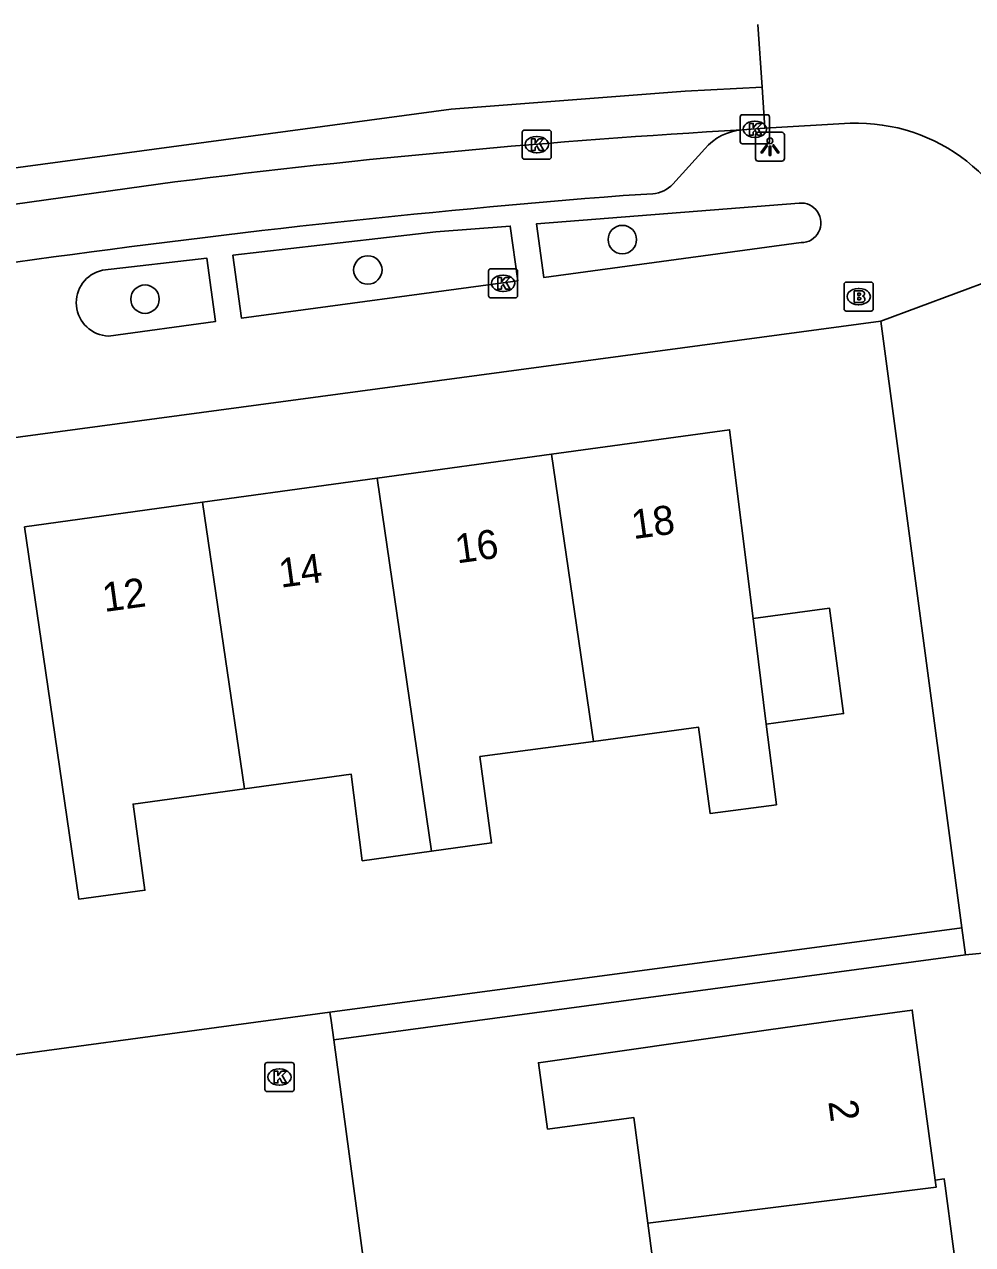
# Model space of a CAD drawing. Extents: x 163427 to 164190, y 380331 to 381641.
# Drawn here: x 163502.62 to 163535.25, y 381492.29 to 381534.28 of the extents above; entities that cross this region are included whole.
import ezdxf

# ---------------------------------------------------------------- set-up
doc = ezdxf.new("R2010")
doc.units = 0
for name, color, linetype in [('IMGEO_Boom', 7, 'Continuous'), ('IMGEO_Brandkraan', 7, 'Continuous'), ('IMGEO_Kolk', 7, 'Continuous'), ('IMGEO_Lichtpunt', 7, 'Continuous'), ('IMGEO_Pand', 7, 'Continuous'), ('IMGEO_Pand_nummerreeks', 7, 'Continuous'), ('IMGEO_Rijbaan_lokaal_gesloten', 7, 'Continuous'), ('IMGEO_Rijbaan_lokaal_open', 7, 'Continuous'), ('IMGEO_Voetpad_open', 7, 'Continuous')]:
    doc.layers.add(name, color=color, linetype=linetype)

msp = doc.modelspace()

# ---------------------------------------------------------------- linework, layer by layer
at = {"layer": 'IMGEO_Boom'}
for centre in [(163523.198, 381526.878), (163514.438, 381525.833), (163506.77, 381524.827)]:
    msp.add_circle(centre, 0.489, dxfattribs=at)
at = {"layer": 'IMGEO_Brandkraan'}
for p, q in [((163530.906, 381525.416), (163531.758, 381525.416)), ((163530.831, 381524.49), (163530.831, 381525.342)), ((163531.319, 381525.196), (163531.344, 381525.196)), ((163531.832, 381525.342), (163531.832, 381524.49)), ((163531.342, 381524.636), (163531.317, 381524.636)), ((163531.758, 381524.416), (163530.906, 381524.416))]:
    msp.add_line(p, q, dxfattribs=at)
for points in [[(163530.906, 381525.416), (163531.758, 381525.416)], [(163530.831, 381524.49), (163530.831, 381525.342)], [(163531.179, 381525.116), (163531.179, 381524.716), (163531.392, 381524.716)], [(163531.41, 381525.116), (163531.179, 381525.116)], [(163531.358, 381525.035), (163531.304, 381525.035), (163531.304, 381524.959)], [(163531.832, 381525.342), (163531.832, 381524.49)], [(163531.304, 381524.959), (163531.357, 381524.959)], [(163531.366, 381524.883), (163531.304, 381524.883), (163531.304, 381524.802)], [(163531.304, 381524.802), (163531.366, 381524.802)], [(163531.758, 381524.416), (163530.906, 381524.416)]]:
    msp.add_lwpolyline(points, dxfattribs=at)
for centre, radius, start, end in [((163530.908, 381525.34), 0.0765, 91.552, 178.448), ((163530.908, 381525.34), 0.0765, 91.552, 178.448), ((163531.756, 381525.34), 0.0765, 1.552, 88.448), ((163531.756, 381525.34), 0.0765, 1.552, 88.448), ((163531.359, 381524.997), 0.0379, 267.8285, 90.9355), ((163531.414, 381524.971), 0.145, 59.4692, 91.5367), ((163531.439, 381525.018), 0.0922, 285.5137, 58.1501), ((163531.367, 381524.842), 0.0404, 269.8759, 90.5077), ((163531.398, 381524.967), 0.251, 268.6676, 293.5347), ((163531.444, 381524.826), 0.105, 301.3115, 78.989), ((163530.908, 381524.492), 0.0765, 181.552, 268.448), ((163530.908, 381524.492), 0.0765, 181.552, 268.448), ((163531.756, 381524.492), 0.0765, 271.552, 358.448), ((163531.756, 381524.492), 0.0765, 271.552, 358.448)]:
    msp.add_arc(centre, radius, start, end, dxfattribs=at)
for centre, major_axis, ratio, start_param, end_param in [((163531.318, 381524.916), (-0.387, 0.002), 0.722429, 4.712389, 7.853982), ((163531.343, 381524.916), (-0.39, 0.002), 0.717154, 1.570796, 4.712389)]:
    msp.add_ellipse(centre, major_axis=major_axis, ratio=ratio, start_param=start_param, end_param=end_param, dxfattribs=at)
at = {"layer": 'IMGEO_Kolk'}
for p, q in [((163527.257, 381530.25), (163527.257, 381531.102)), ((163527.332, 381531.176), (163528.184, 381531.176)), ((163527.745, 381530.956), (163527.77, 381530.956)), ((163528.258, 381531.102), (163528.258, 381530.25)), ((163519.752, 381529.719), (163519.752, 381530.571)), ((163519.827, 381530.645), (163520.679, 381530.645)), ((163520.753, 381530.571), (163520.753, 381529.719)), ((163520.24, 381530.425), (163520.265, 381530.425)), ((163528.184, 381530.176), (163527.332, 381530.176)), ((163527.768, 381530.396), (163527.743, 381530.396)), ((163520.679, 381529.645), (163519.827, 381529.645)), ((163520.263, 381529.865), (163520.238, 381529.865)), ((163518.667, 381525.873), (163519.519, 381525.873)), ((163518.592, 381524.947), (163518.592, 381525.799)), ((163519.08, 381525.653), (163519.105, 381525.653)), ((163519.593, 381525.799), (163519.593, 381524.947)), ((163519.103, 381525.093), (163519.078, 381525.093)), ((163519.519, 381524.873), (163518.667, 381524.873)), ((163510.973, 381498.558), (163511.825, 381498.558)), ((163510.898, 381497.632), (163510.898, 381498.484)), ((163511.386, 381498.338), (163511.411, 381498.338)), ((163511.899, 381498.484), (163511.899, 381497.632)), ((163511.409, 381497.778), (163511.384, 381497.778)), ((163511.825, 381497.558), (163510.973, 381497.558))]:
    msp.add_line(p, q, dxfattribs=at)
for points in [[(163527.257, 381530.25), (163527.257, 381531.102)], [(163527.332, 381531.176), (163528.184, 381531.176)], [(163527.578, 381530.876), (163527.701, 381530.876), (163527.701, 381530.725), (163527.831, 381530.876), (163527.995, 381530.876), (163527.849, 381530.725), (163528.002, 381530.476), (163527.85, 381530.476), (163527.765, 381530.64), (163527.701, 381530.573), (163527.701, 381530.476), (163527.578, 381530.476), (163527.578, 381530.876)], [(163528.258, 381531.102), (163528.258, 381530.25)], [(163519.752, 381529.719), (163519.752, 381530.571)], [(163519.827, 381530.645), (163520.679, 381530.645)], [(163520.753, 381530.571), (163520.753, 381529.719)], [(163520.073, 381530.345), (163520.196, 381530.345), (163520.196, 381530.194), (163520.326, 381530.345), (163520.49, 381530.345), (163520.344, 381530.194), (163520.497, 381529.945), (163520.345, 381529.945), (163520.26, 381530.109), (163520.196, 381530.042), (163520.196, 381529.945), (163520.073, 381529.945), (163520.073, 381530.345)], [(163528.184, 381530.176), (163527.332, 381530.176)], [(163520.679, 381529.645), (163519.827, 381529.645)], [(163518.667, 381525.873), (163519.519, 381525.873)], [(163518.592, 381524.947), (163518.592, 381525.799)], [(163518.913, 381525.573), (163519.036, 381525.573), (163519.036, 381525.422), (163519.166, 381525.573), (163519.33, 381525.573), (163519.184, 381525.422), (163519.337, 381525.173), (163519.185, 381525.173), (163519.1, 381525.337), (163519.036, 381525.27), (163519.036, 381525.173), (163518.913, 381525.173), (163518.913, 381525.573)], [(163519.593, 381525.799), (163519.593, 381524.947)], [(163519.519, 381524.873), (163518.667, 381524.873)], [(163510.973, 381498.558), (163511.825, 381498.558)], [(163510.898, 381497.632), (163510.898, 381498.484)], [(163511.219, 381498.258), (163511.342, 381498.258), (163511.342, 381498.107), (163511.472, 381498.258), (163511.636, 381498.258), (163511.49, 381498.107), (163511.643, 381497.858), (163511.491, 381497.858), (163511.406, 381498.022), (163511.342, 381497.955), (163511.342, 381497.858), (163511.219, 381497.858), (163511.219, 381498.258)], [(163511.899, 381498.484), (163511.899, 381497.632)], [(163511.825, 381497.558), (163510.973, 381497.558)]]:
    msp.add_lwpolyline(points, dxfattribs=at)
for centre, start, end in [((163527.334, 381531.1), 91.552, 178.448), ((163527.334, 381531.1), 91.552, 178.448), ((163528.182, 381531.1), 1.552, 88.448), ((163528.182, 381531.1), 1.552, 88.448), ((163519.829, 381530.569), 91.552, 178.448), ((163519.829, 381530.569), 91.552, 178.448), ((163520.677, 381530.569), 1.552, 88.448), ((163520.677, 381530.569), 1.552, 88.448), ((163527.334, 381530.252), 181.552, 268.448), ((163527.334, 381530.252), 181.552, 268.448), ((163528.182, 381530.252), 271.552, 358.448), ((163528.182, 381530.252), 271.552, 358.448), ((163519.829, 381529.721), 181.552, 268.448), ((163519.829, 381529.721), 181.552, 268.448), ((163520.677, 381529.721), 271.552, 358.448), ((163520.677, 381529.721), 271.552, 358.448), ((163518.669, 381525.797), 91.552, 178.448), ((163518.669, 381525.797), 91.552, 178.448), ((163519.517, 381525.797), 1.552, 88.448), ((163519.517, 381525.797), 1.552, 88.448), ((163518.669, 381524.949), 181.552, 268.448), ((163518.669, 381524.949), 181.552, 268.448), ((163519.517, 381524.949), 271.552, 358.448), ((163519.517, 381524.949), 271.552, 358.448), ((163510.975, 381498.482), 91.552, 178.448), ((163510.975, 381498.482), 91.552, 178.448), ((163511.823, 381498.482), 1.552, 88.448), ((163511.823, 381498.482), 1.552, 88.448), ((163510.975, 381497.634), 181.552, 268.448), ((163510.975, 381497.634), 181.552, 268.448), ((163511.823, 381497.634), 271.552, 358.448), ((163511.823, 381497.634), 271.552, 358.448)]:
    msp.add_arc(centre, 0.0765, start, end, dxfattribs=at)
for centre, major_axis, ratio, start_param, end_param in [((163527.744, 381530.676), (-0.387, 0.002), 0.722429, 4.712389, 7.853982), ((163527.769, 381530.676), (-0.39, 0.002), 0.717154, 1.570796, 4.712389), ((163520.239, 381530.145), (-0.387, 0.002), 0.722429, 4.712389, 7.853982), ((163520.264, 381530.145), (-0.39, 0.002), 0.717154, 1.570796, 4.712389), ((163519.079, 381525.373), (-0.387, 0.002), 0.722429, 4.712389, 7.853982), ((163519.104, 381525.373), (-0.39, 0.002), 0.717154, 1.570796, 4.712389), ((163511.385, 381498.058), (-0.387, 0.002), 0.722429, 4.712389, 7.853982), ((163511.41, 381498.058), (-0.39, 0.002), 0.717154, 1.570796, 4.712389)]:
    msp.add_ellipse(centre, major_axis=major_axis, ratio=ratio, start_param=start_param, end_param=end_param, dxfattribs=at)
at = {"layer": 'IMGEO_Lichtpunt'}
for p, q in [((163527.78, 381530.478), (163527.78, 381529.671)), ((163527.78, 381530.478), (163527.78, 381529.671)), ((163528.682, 381530.573), (163527.874, 381530.573)), ((163528.682, 381530.573), (163527.874, 381530.573)), ((163528.776, 381529.671), (163528.776, 381530.478)), ((163528.776, 381529.671), (163528.776, 381530.478)), ((163527.874, 381529.577), (163528.682, 381529.577)), ((163527.874, 381529.577), (163528.682, 381529.577))]:
    msp.add_line(p, q, dxfattribs=at)
for points in [[(163528.154, 381530.142), (163528.193, 381530.114), (163528.005, 381529.852), (163527.967, 381529.879), (163528.154, 381530.142)], [(163528.256, 381530.094), (163528.303, 381530.094), (163528.303, 381529.772), (163528.256, 381529.772), (163528.256, 381530.094)], [(163528.366, 381530.114), (163528.404, 381530.141), (163528.591, 381529.879), (163528.552, 381529.851), (163528.366, 381530.114)]]:
    msp.add_lwpolyline(points, dxfattribs=at)
msp.add_circle((163528.279, 381530.276), 0.0994, dxfattribs=at)
for centre, start, end in [((163527.874, 381530.478), 90, 180), ((163527.874, 381530.478), 90, 180), ((163528.682, 381530.478), 0, 90), ((163528.682, 381530.478), 0, 90), ((163527.874, 381529.671), 180, 270), ((163527.874, 381529.671), 180, 270), ((163528.682, 381529.671), 270, 0), ((163528.682, 381529.671), 270, 360)]:
    msp.add_arc(centre, 0.0946, start, end, dxfattribs=at)
at = {"layer": 'IMGEO_Pand'}
for points in [[(163520.764, 381519.49), (163526.89, 381520.334), (163527.699, 381513.84)], [(163514.758, 381518.663), (163520.764, 381519.49)], [(163520.764, 381519.49), (163522.207, 381509.611)], [(163508.751, 381517.836), (163514.758, 381518.663)], [(163516.631, 381505.83), (163514.758, 381518.663)], [(163510.19, 381507.977), (163506.362, 381507.45), (163506.768, 381504.489), (163504.497, 381504.177), (163503.346, 381512.045), (163502.623, 381516.992), (163508.751, 381517.836)], [(163508.751, 381517.836), (163510.19, 381507.977)], [(163528.152, 381510.207), (163530.815, 381510.565), (163530.328, 381514.193), (163527.699, 381513.84)], [(163527.699, 381513.84), (163528.152, 381510.207)], [(163528.152, 381510.207), (163528.498, 381507.431), (163526.222, 381507.127), (163525.823, 381510.097), (163522.207, 381509.611)], [(163522.207, 381509.611), (163518.297, 381509.085), (163518.697, 381506.115), (163516.631, 381505.83)], [(163516.631, 381505.83), (163514.247, 381505.502), (163513.864, 381508.482), (163510.19, 381507.977)], [(163524.076, 381493.035), (163523.592, 381496.664), (163520.623, 381496.269), (163520.311, 381498.548), (163528.223, 381499.681), (163530.539, 381500), (163533.175, 381500.363), (163533.224, 381500), (163533.968, 381494.509)], [(163533.968, 381494.509), (163534, 381494.272), (163524.076, 381493.035)], [(163533.968, 381494.509), (163534.274, 381494.551), (163534.306, 381494.31), (163535.105, 381488.326), (163535.148, 381488.003), (163534.846, 381487.974)], [(163521.901, 381486.681), (163521.625, 381488.748), (163524.595, 381489.143), (163524.076, 381493.035)]]:
    msp.add_lwpolyline(points, dxfattribs=at)
at = {"layer": 'IMGEO_Rijbaan_lokaal_gesloten'}
for points in [[(163528.01, 381532.127), (163525.359, 381531.987), (163517.306, 381531.367), (163499.836, 381529.012), (163480.321, 381526.377), (163476.232, 381525.695), (163470.78, 381525.385), (163467.492, 381525.377), (163464.523, 381525.509), (163460.104, 381526.095)], [(163527.322, 381530.658), (163528.107, 381530.707)], [(163473.128, 381524.207), (163476.271, 381524.451), (163500, 381527.771), (163507.794, 381528.862)]]:
    msp.add_lwpolyline(points, dxfattribs=at)
msp.add_arc((163543.964, 381242.645), 288.493, 93.30702, 97.20246, dxfattribs=at)
at = {"layer": 'IMGEO_Rijbaan_lokaal_open'}
for points in [[(163527.864, 381534.283), (163528.01, 381532.127)], [(163528.107, 381530.707), (163528.01, 381532.127)], [(163528.107, 381530.707), (163531.044, 381530.881)], [(163513.136, 381500.288), (163511.008, 381500), (163500, 381498.51), (163468.966, 381494.225)], [(163513.264, 381499.338), (163513.175, 381500), (163513.136, 381500.288)], [(163523.981, 381419.703), (163513.264, 381499.338)]]:
    msp.add_lwpolyline(points, dxfattribs=at)
msp.add_arc((163531.254, 381524.725), 6.159, 11.9535, 91.9564, dxfattribs=at)
at = {"layer": 'IMGEO_Voetpad_open'}
for points in [[(163524.936, 381528.788), (163526.038, 381530.002)], [(163523.223, 381528.394), (163524.245, 381528.457)], [(163529.279, 381528.132), (163520.242, 381527.415), (163520.493, 381525.578), (163529.353, 381526.772)], [(163509.795, 381526.339), (163516.784, 381527.14), (163519.343, 381527.343), (163519.601, 381525.457), (163510.087, 381524.175), (163509.795, 381526.339)], [(163505.513, 381523.559), (163509.195, 381524.055), (163508.901, 381526.236), (163505.303, 381525.824)], [(163537.28, 381526.001), (163532.089, 381524.073)], [(163532.089, 381524.073), (163500.343, 381519.8), (163500.304, 381520.404), (163500, 381520.363), (163472.627, 381516.638), (163466.066, 381515.775)], [(163534.881, 381503.195), (163532.089, 381524.073)], [(163513.136, 381500.288), (163534.881, 381503.195)], [(163534.881, 381503.195), (163535.005, 381502.264)], [(163545.149, 381422.545), (163539.823, 381462.212), (163541.312, 381462.422), (163536.277, 381500), (163535.961, 381502.355), (163535.005, 381502.264)], [(163535.005, 381502.264), (163513.264, 381499.338)]]:
    msp.add_lwpolyline(points, dxfattribs=at)
for centre, radius, start, end in [((163527.476, 381528.771), 1.893, 94.6751, 139.4502), ((163524.184, 381529.472), 1.017, 273.4653, 317.725), ((163550.032, 381187.984), 341.464, 94.50299, 98.03238), ((163529.351, 381527.454), 0.682, 270.1599, 96.0691), ((163505.55, 381524.705), 1.146, 102.4654, 268.1287)]:
    msp.add_arc(centre, radius, start, end, dxfattribs=at)

# ---------------------------------------------------------------- texts
at = {"layer": 'IMGEO_Pand_nummerreeks'}
for s, rotation, p in [('18', 7.8438, (163523.578, 381516.567)), ('16', 7.8413, (163517.51, 381515.731)), ('14', 7.8413, (163511.443, 381514.895)), ('12', 7.8413, (163505.373, 381514.06)), ('2', 277.5915, (163530.285, 381497.217))]:
    msp.add_text(s, height=1, rotation=rotation, dxfattribs=at).set_placement(p)

doc.saveas('drawing.dxf')
